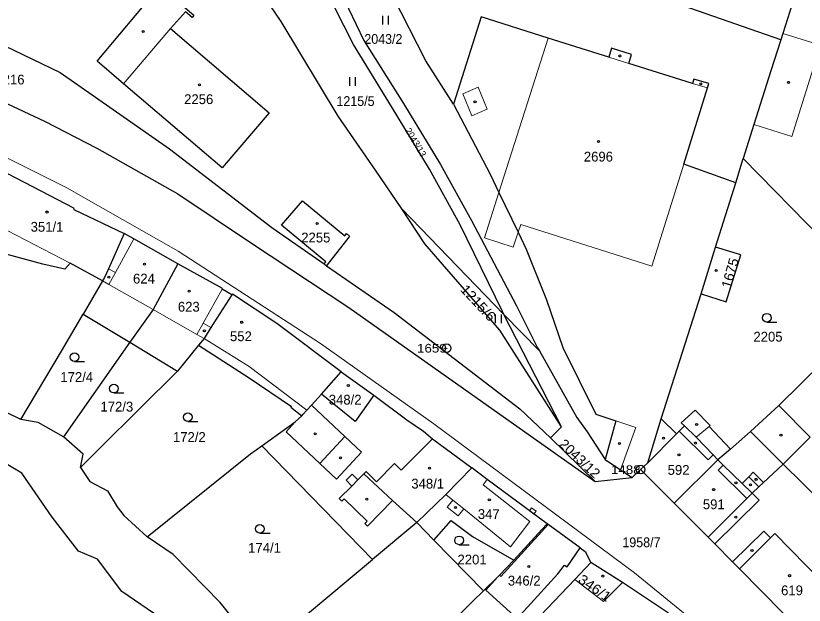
# Model space of a CAD drawing. Extents: x -679733 to -673243, y -1075091 to -1066557.
# Drawn here: x -676836.7 to -676699.9, y -1071026 to -1070923.7 of the extents above; entities that cross this region are included whole.
import ezdxf
from ezdxf.enums import TextEntityAlignment as Align

# ---------------------------------------------------------------- set-up
doc = ezdxf.new("R2010")
doc.units = 0
doc.header["$LTSCALE"] = 0.68
for name, color, linetype, lineweight in [('1', 7, 'Continuous', 25), ('13', 7, 'Continuous', 13), ('3', 7, 'Continuous', 25), ('4', 7, 'Continuous', 13), ('5', 7, 'Continuous', 25), ('8', 7, 'Continuous', 25)]:
    doc.layers.add(name, color=color, linetype=linetype, lineweight=lineweight)
doc.layers.add('2', color=7, linetype='Continuous')

msp = doc.modelspace()

# ---------------------------------------------------------------- linework, layer by layer
at = {"layer": '1'}
for p, q in [((-676711.82, -1070952.75), (-676710.5, -1070948.52)), ((-676710.5, -1070948.52), (-676686.18, -1070973.4)), ((-676769.77, -1070957.23), (-676752.03, -1070975.55)), ((-676783.22, -1070966.81), (-676782.84, -1070967.13)), ((-676686.18, -1070973.4), (-676704.35, -1070991.37)), ((-676742.04, -1070995.05), (-676752.03, -1070975.55)), ((-676745.88, -1070981.9), (-676752.03, -1070975.55)), ((-676816.93, -1070980.4), (-676828.47, -1070996.8)), ((-676816.93, -1070980.4), (-676808.67, -1070985.41)), ((-676805, -1070980.91), (-676808.67, -1070985.41)), ((-676783.7, -1070989.38), (-676780.26, -1070985.51)), ((-676780.26, -1070985.51), (-676774.59, -1070989.57)), ((-676728.32, -1071002.5), (-676722.5, -1071008.34)), ((-676722.5, -1071008.34), (-676716.62, -1071014.2)), ((-676767.17, -1071011.67), (-676774.84, -1071018.09)), ((-676755.59, -1071023.51), (-676764.17, -1071014.74)), ((-676755.59, -1071023.51), (-676753.13, -1071021.18))]:
    msp.add_line(p, q, dxfattribs=at)
for points in [[(-676752.03, -1070975.55), (-676752.29, -1070975.05), (-676759.61, -1070960.04), (-676764.95, -1070950.34), (-676771.37, -1070939.74), (-676778.11, -1070928.74), (-676784.88, -1070915.33), (-676793.82, -1070899.05)], [(-676790.8, -1070899.53), (-676782.96, -1070914.09), (-676776.35, -1070928.02), (-676769.47, -1070938.96), (-676763.01, -1070949.54), (-676757.67, -1070959.24), (-676749.85, -1070974.05), (-676746.19, -1070981.35), (-676745.88, -1070981.9)], [(-676912.7, -1070900.6), (-676909.88, -1070907.03), (-676907.6, -1070909.13), (-676904.37, -1070911), (-676896.97, -1070914.08), (-676891.3, -1070915.74), (-676881.71, -1070917.58), (-676875.4, -1070917.77), (-676862.57, -1070921.84), (-676846.69, -1070925.09), (-676829, -1070933.55), (-676810.06, -1070946.81), (-676792.28, -1070960.49), (-676783.22, -1070966.81)], [(-676760.79, -1070939.06), (-676765.58, -1070931.53), (-676771.32, -1070920.3), (-676783.03, -1070900.39)], [(-676704, -1070927.89), (-676750.82, -1070911.51), (-676779.3, -1070901.45)], [(-676769.77, -1070957.23), (-676774.29, -1070950.5), (-676780.8, -1070941.14), (-676790.67, -1070924.75), (-676798.78, -1070912.74), (-676801.72, -1070907.71)], [(-676698.79, -1070911.5), (-676703.65, -1070926.79), (-676704, -1070927.89)], [(-676711.82, -1070952.75), (-676720.85, -1070949.5), (-676716.7, -1070936.22), (-676716.48, -1070935.5), (-676719.09, -1070934.75), (-676719.32, -1070935.47), (-676730.38, -1070932), (-676729.9, -1070930.48), (-676733.36, -1070929.38), (-676733.84, -1070930.91), (-676744.34, -1070927.62), (-676755.97, -1070923.94), (-676760.79, -1070939.06)], [(-676704, -1070927.89), (-676705.73, -1070933.31), (-676708.65, -1070942.63), (-676710.5, -1070948.52)], [(-676854.57, -1070932.21), (-676848.22, -1070934.35), (-676831.76, -1070942.01), (-676822.66, -1070946.69), (-676808.6, -1070954.61), (-676795.99, -1070963.07), (-676778.93, -1070974.34), (-676736.2, -1071004.57)], [(-676760.79, -1070939.06), (-676754.42, -1070951.24), (-676752.89, -1070954.41), (-676749.57, -1070961.3), (-676748.16, -1070964.22), (-676744.64, -1070973.04), (-676741.79, -1070981.29), (-676736.11, -1070992.9), (-676732.6, -1070994.05), (-676734.49, -1071000.73)], [(-676850.73, -1070945.15), (-676845.49, -1070947.41), (-676842.43, -1070948.93), (-676826.69, -1070957.04), (-676826.64, -1070957.36), (-676817.93, -1070961.5)], [(-676724.75, -1070993.68), (-676719.2, -1070976.35), (-676717.84, -1070971.99), (-676715.3, -1070963.88), (-676711.82, -1070952.75)], [(-676783.22, -1070966.81), (-676782.91, -1070966.42), (-676790.64, -1070960.08), (-676786.97, -1070955.84), (-676779.65, -1070961.92), (-676779.34, -1070961.54), (-676778.8, -1070961.98), (-676779.12, -1070962.36), (-676782.52, -1070966.74), (-676782.84, -1070967.13)], [(-676742.04, -1070995.05), (-676752.72, -1070978.32), (-676765.73, -1070963.29), (-676769.77, -1070957.23)], [(-676821.65, -1070969.72), (-676827.29, -1070966.69), (-676828.22, -1070967.71), (-676832.02, -1070966.82), (-676843.61, -1070963.69), (-676844.73, -1070966.1), (-676849.04, -1070964.6), (-676851.9, -1070963.38), (-676855.85, -1070961.69)], [(-676817.93, -1070961.5), (-676820.65, -1070967.65), (-676821.31, -1070969.13), (-676821.65, -1070969.72)], [(-676808.6, -1070966.8), (-676816.22, -1070962.43), (-676817.93, -1070961.5)], [(-676717.84, -1070971.99), (-676713.49, -1070973.36), (-676710.96, -1070965.24), (-676715.3, -1070963.88)], [(-676808.6, -1070966.8), (-676812.91, -1070974.69), (-676816.93, -1070980.4)], [(-676799.22, -1070972.19), (-676800.9, -1070971.18), (-676800.85, -1070971.09), (-676808.6, -1070966.8)], [(-676782.84, -1070967.13), (-676771.08, -1070975.21), (-676749.25, -1070991.96), (-676743.93, -1070997), (-676742.04, -1070995.05)], [(-676821.65, -1070969.72), (-676825.04, -1070975.54), (-676816.93, -1070980.4)], [(-676799.22, -1070972.19), (-676802.86, -1070977.84), (-676804.03, -1070979.72), (-676805, -1070980.91)], [(-676780.26, -1070985.51), (-676791.45, -1070977.13), (-676799.14, -1070972.06), (-676799.22, -1070972.19)], [(-676835.82, -1070993.8), (-676828.78, -1070981.96), (-676825.04, -1070975.54)], [(-676805, -1070980.91), (-676796.23, -1070986.59), (-676788.89, -1070991.53), (-676788.98, -1070991.65), (-676787.11, -1070993.16)], [(-676745.88, -1070981.9), (-676739.38, -1070993.45), (-676737.6, -1070995.96), (-676734.49, -1071000.73)], [(-676835.82, -1070993.8), (-676843.62, -1070990.02), (-676860.89, -1070985.22), (-676862.73, -1070984.96)], [(-676808.67, -1070985.41), (-676821.95, -1070998.62), (-676825.5, -1071002.13)], [(-676787.11, -1070993.16), (-676786.84, -1070992.9), (-676786.21, -1070992.15), (-676785.42, -1070991.3), (-676783.7, -1070989.38)], [(-676774.59, -1070989.57), (-676777.86, -1070994.17), (-676783.7, -1070989.38)], [(-676774.59, -1070989.57), (-676768.87, -1070993.83), (-676766.01, -1070995.84), (-676764.4, -1070997.13), (-676757.58, -1071002.2)], [(-676712.75, -1070998.92), (-676716.45, -1070995.03), (-676716.24, -1070994.86), (-676718.84, -1070992.16), (-676721.28, -1070994.37), (-676720.73, -1070994.9), (-676721.62, -1070995.8), (-676722.07, -1070996.26), (-676724.75, -1070993.68)], [(-676716.62, -1071014.2), (-676709.92, -1071007.5), (-676708.94, -1071006.58), (-676707.8, -1071005.5), (-676706.99, -1071004.74), (-676703.6, -1071001.55), (-676698.92, -1070996.86), (-676704.35, -1070991.37)], [(-676704.35, -1070991.37), (-676709.26, -1070995.9), (-676712.75, -1070998.92)], [(-676793.14, -1071053.68), (-676795.69, -1071046.96), (-676800.86, -1071039.72), (-676803.6, -1071036.35), (-676809.36, -1071029.78), (-676818.33, -1071023.64), (-676822.56, -1071018.06), (-676825.84, -1071016.66), (-676830.38, -1071010.75), (-676835.69, -1071003.1), (-676839.38, -1071000.91), (-676851.08, -1070998.12), (-676866.49, -1070995.3), (-676870.16, -1070993.05), (-676874.39, -1070993.8)], [(-676828.47, -1070996.8), (-676832.84, -1070994.33), (-676835.82, -1070993.8)], [(-676794.06, -1070998.39), (-676788.23, -1070994.21), (-676787.11, -1070993.16)], [(-676728.32, -1071002.5), (-676727.08, -1071001.32), (-676724.75, -1070993.68)], [(-676825.5, -1071002.13), (-676825.04, -1070999.8), (-676828.47, -1070996.8)], [(-676743.93, -1070997), (-676736.2, -1071004.57), (-676729.79, -1071003.87)], [(-676813.94, -1071014.17), (-676795.99, -1070999.78), (-676794.06, -1070998.39)], [(-676794.2, -1071034.3), (-676774.84, -1071018.09), (-676794.06, -1070998.39)], [(-676712.75, -1070998.92), (-676714.92, -1071000.8), (-676722.5, -1071008.34)], [(-676734.49, -1071000.73), (-676731.83, -1071002.51), (-676729.79, -1071003.87), (-676728.32, -1071002.5)], [(-676825.5, -1071002.13), (-676823.9, -1071004.55), (-676820.8, -1071006.19), (-676819.15, -1071008.93), (-676818, -1071010.45), (-676813.94, -1071014.17)], [(-676757.58, -1071002.2), (-676762.11, -1071006.79), (-676767.17, -1071011.67), (-676764.17, -1071014.74)], [(-676744.54, -1071011.9), (-676754.92, -1071004.19), (-676757.58, -1071002.2)], [(-676764.17, -1071014.74), (-676761.18, -1071011.34), (-676757.49, -1071014.09), (-676750.32, -1071018.2)], [(-676744.54, -1071011.9), (-676745.45, -1071012.87), (-676750.32, -1071018.2)], [(-676738.78, -1071016.09), (-676744.35, -1071012.04), (-676744.54, -1071011.9)], [(-676794.2, -1071034.3), (-676801.29, -1071025.54), (-676809.39, -1071017.24), (-676813.94, -1071014.17)], [(-676716.62, -1071014.2), (-676715.44, -1071015.4), (-676712.39, -1071018.49), (-676711.19, -1071019.7), (-676699.82, -1071031.21)], [(-676755.18, -1071023.42), (-676749.73, -1071028.36), (-676742.67, -1071020.59), (-676741.54, -1071019.07), (-676741.09, -1071019.37), (-676738.78, -1071016.09)], [(-676738.78, -1071016.09), (-676737.92, -1071016.71), (-676736.95, -1071018.63)], [(-676750.32, -1071018.2), (-676752.81, -1071020.84), (-676753.13, -1071021.18), (-676755.18, -1071023.42)], [(-676736.95, -1071018.63), (-676739.76, -1071021.58), (-676745.69, -1071027.79), (-676750, -1071032.12), (-676752.42, -1071034.41)], [(-676723.49, -1071027.38), (-676731.47, -1071022.07), (-676736.95, -1071018.63)], [(-676755.41, -1071031.83), (-676759.99, -1071027.87), (-676757.49, -1071025.38), (-676755.59, -1071023.51)]]:
    msp.add_lwpolyline(points, dxfattribs=at)
msp.add_lwpolyline([(-676805.81, -1070923.65), (-676806.13, -1070924.02), (-676807.27, -1070923.03), (-676809.85, -1070925.96), (-676792.74, -1070940.58), (-676800.91, -1070950.14), (-676818.02, -1070935.52), (-676822.59, -1070931.62), (-676812.04, -1070918.93), (-676812.49, -1070918.55), (-676812.17, -1070918.18)], close=True, dxfattribs=at)
at = {"layer": '13'}
msp.add_lwpolyline([(-676746.46, -1071009.73), (-676747.27, -1071009.14), (-676747.62, -1071009.62), (-676746.82, -1071010.21)], close=True, dxfattribs=at)
at = {"layer": '3'}
for p, q in [((-676773.061, -1070925.26), (-676773.061, -1070923.76)), ((-676772.06, -1070925.26), (-676772.06, -1070923.76)), ((-676778.791, -1070935.87), (-676778.791, -1070934.37)), ((-676777.79, -1070935.87), (-676777.79, -1070934.37)), ((-676753.481, -1070977.09), (-676753.481, -1070975.59)), ((-676752.48, -1070977.09), (-676752.48, -1070975.59)), ((-676706.433, -1070976.88), (-676704.683, -1070976.88)), ((-676826.523, -1070983.72), (-676824.773, -1070983.72)), ((-676819.713, -1070989.19), (-676817.963, -1070989.19)), ((-676806.863, -1070994.13), (-676805.113, -1070994.13)), ((-676794.363, -1071013.53), (-676792.613, -1071013.53)), ((-676759.823, -1071015.52), (-676758.073, -1071015.52))]:
    msp.add_line(p, q, dxfattribs=at)
for centre in [(-676706.4329, -1070976.1298), (-676826.5229, -1070982.9698), (-676819.7129, -1070988.4398), (-676806.8629, -1070993.3798), (-676794.3629, -1071012.7798), (-676759.8229, -1071014.7698)]:
    msp.add_circle(centre, 0.75, dxfattribs=at)
at = {"layer": '4'}
for p, q in [((-676818.02, -1070935.52), (-676809.85, -1070925.96)), ((-676697.11, -1070928.85), (-676703.65, -1070926.79)), ((-676752.89, -1070954.41), (-676744.34, -1070927.62)), ((-676702.1, -1070944.7), (-676697.11, -1070928.85)), ((-676733.84, -1070930.91), (-676730.38, -1070932)), ((-676759.17, -1070937.27), (-676756.51, -1070936.1)), ((-676756.51, -1070936.1), (-676754.92, -1070939.96)), ((-676719.32, -1070935.47), (-676716.7, -1070936.22)), ((-676757.59, -1070941.07), (-676759.17, -1070937.27)), ((-676754.92, -1070939.96), (-676757.59, -1070941.07)), ((-676849.33, -1070942.9), (-676827.88, -1070953.59)), ((-676708.65, -1070942.63), (-676702.1, -1070944.7)), ((-676726.38, -1070967.21), (-676720.85, -1070949.5)), ((-676827.88, -1070953.59), (-676808.53, -1070964.59)), ((-676755.4, -1070962.28), (-676752.89, -1070954.41)), ((-676838.2, -1070960.97), (-676827.29, -1070966.69)), ((-676749.57, -1070961.3), (-676749.11, -1070959.93)), ((-676749.11, -1070959.93), (-676726.38, -1070967.21)), ((-676819.44, -1070968.31), (-676816.22, -1070962.43)), ((-676755.4, -1070962.28), (-676750.43, -1070963.9)), ((-676750.43, -1070963.9), (-676749.57, -1070961.3)), ((-676783.88, -1070980.61), (-676808.53, -1070964.59)), ((-676820.65, -1070967.65), (-676819.44, -1070968.31)), ((-676820.55, -1070970.35), (-676819.44, -1070968.31)), ((-676821.65, -1070969.72), (-676820.55, -1070970.35)), ((-676820.55, -1070970.35), (-676812.91, -1070974.69)), ((-676804.2, -1070977.09), (-676800.9, -1070971.18)), ((-676812.91, -1070974.69), (-676805.29, -1070979.03)), ((-676805.29, -1070979.03), (-676804.2, -1070977.09)), ((-676804.2, -1070977.09), (-676802.86, -1070977.84)), ((-676805.29, -1070979.03), (-676804.03, -1070979.72)), ((-676796.24, -1070984.62), (-676804.03, -1070979.72)), ((-676764.21, -1070994.54), (-676783.88, -1070980.61)), ((-676786.21, -1070992.15), (-676796.24, -1070984.62)), ((-676785.42, -1070991.3), (-676779.61, -1070996.77)), ((-676789.79, -1070995.94), (-676788.23, -1070994.21)), ((-676729.38, -1071020.4), (-676764.21, -1070994.54)), ((-676732.6, -1070994.05), (-676729.17, -1070995.18)), ((-676731.83, -1071002.51), (-676729.17, -1070995.18)), ((-676718.7, -1070996.84), (-676720.73, -1070994.9)), ((-676716.45, -1070995.03), (-676718.7, -1070996.84)), ((-676783.98, -1071001.41), (-676789.79, -1070995.94)), ((-676722.07, -1070996.26), (-676727.08, -1071001.32)), ((-676716.62, -1071000.8), (-676721.62, -1070995.8)), ((-676703.6, -1071001.55), (-676709.26, -1070995.9)), ((-676783.98, -1071001.41), (-676779.61, -1070996.77)), ((-676779.61, -1070996.77), (-676776.73, -1070999.49)), ((-676764.4, -1070997.13), (-676769.84, -1071002.6)), ((-676718.7, -1070996.84), (-676715.76, -1070999.95)), ((-676776.73, -1070999.49), (-676781.1, -1071004.13)), ((-676715.76, -1070999.95), (-676716.62, -1071000.8)), ((-676714.92, -1071000.8), (-676715.76, -1070999.95)), ((-676781.1, -1071004.13), (-676783.98, -1071001.41)), ((-676771.01, -1071001.43), (-676774.16, -1071004.6)), ((-676769.84, -1071002.6), (-676771.01, -1071001.43)), ((-676714.92, -1071000.8), (-676714, -1071001.73)), ((-676714, -1071001.73), (-676714.85, -1071002.57)), ((-676714, -1071001.73), (-676710.72, -1071004.88)), ((-676689.52, -1071015.38), (-676703.6, -1071001.55)), ((-676779.43, -1071004.35), (-676778.37, -1071003.29)), ((-676778.37, -1071003.29), (-676777.38, -1071004.28)), ((-676776.33, -1071003.23), (-676777.38, -1071004.28)), ((-676775.93, -1071002.83), (-676776.33, -1071003.23)), ((-676776.33, -1071003.23), (-676771.34, -1071007.83)), ((-676774.16, -1071004.6), (-676775.93, -1071002.83)), ((-676714.85, -1071002.57), (-676709.92, -1071007.5)), ((-676709.57, -1071003.73), (-676708.78, -1071002.94)), ((-676708.78, -1071002.94), (-676706.99, -1071004.74)), ((-676778.44, -1071005.34), (-676779.43, -1071004.35)), ((-676777.38, -1071004.28), (-676778.44, -1071005.34)), ((-676754.92, -1071004.19), (-676755.63, -1071005.14)), ((-676709.57, -1071003.73), (-676710.72, -1071004.88)), ((-676707.8, -1071005.5), (-676709.57, -1071003.73)), ((-676778.44, -1071005.34), (-676780.62, -1071007.51)), ((-676755.63, -1071005.14), (-676747.53, -1071011.52)), ((-676710.72, -1071004.88), (-676708.94, -1071006.58)), ((-676780.62, -1071007.51), (-676780.15, -1071007.96)), ((-676780.15, -1071007.96), (-676779.74, -1071007.54)), ((-676779.74, -1071007.54), (-676775.76, -1071011.42)), ((-676760.87, -1071007.79), (-676762.11, -1071006.79)), ((-676708.94, -1071006.58), (-676707.74, -1071007.82)), ((-676775.7, -1071012.29), (-676771.34, -1071007.83)), ((-676771.34, -1071007.83), (-676767.17, -1071011.67)), ((-676760.87, -1071007.79), (-676761.86, -1071009)), ((-676758.99, -1071009.31), (-676760.87, -1071007.79)), ((-676707.74, -1071007.82), (-676715.44, -1071015.4)), ((-676761.86, -1071009), (-676759.97, -1071010.53)), ((-676759.97, -1071010.53), (-676758.99, -1071009.31)), ((-676750.9, -1071015.87), (-676758.99, -1071009.31)), ((-676775.76, -1071011.42), (-676776.17, -1071011.84)), ((-676750.9, -1071015.87), (-676747.53, -1071011.52)), ((-676776.17, -1071011.84), (-676775.7, -1071012.29)), ((-676752.57, -1071021.05), (-676744.35, -1071012.04)), ((-676712.39, -1071018.49), (-676706.94, -1071013.17)), ((-676711.19, -1071019.7), (-676705.81, -1071014.33)), ((-676706.94, -1071013.17), (-676705.81, -1071014.33)), ((-676705.81, -1071014.33), (-676705.06, -1071013.59)), ((-676705.06, -1071013.59), (-676693.7, -1071025.18)), ((-676752.81, -1071020.84), (-676752.57, -1071021.05)), ((-676710.77, -1071035.57), (-676729.38, -1071020.4)), ((-676739.76, -1071021.58), (-676734.74, -1071025.37)), ((-676734.74, -1071025.37), (-676731.47, -1071022.07))]:
    msp.add_line(p, q, dxfattribs=at)
at = {"layer": '5'}
for centre in [(-676814.6168, -1070926.4492), (-676731.9268, -1070930.7092), (-676804.8468, -1070935.7092), (-676717.8568, -1070935.5292), (-676702.6668, -1070935.2892), (-676757.0468, -1070938.6692), (-676735.6368, -1070945.5692), (-676831.2968, -1070957.7892), (-676784.4168, -1070959.7692), (-676814.3868, -1070966.8592), (-676715.2168, -1070967.9292), (-676820.5568, -1070969.0792), (-676806.6368, -1070971.5392), (-676797.5268, -1070976.9292), (-676804.0068, -1070978.4092), (-676779.0268, -1070987.8892), (-676718.5968, -1070994.6592), (-676784.7868, -1070996.2892), (-676703.9668, -1070996.4992), (-676731.9668, -1070997.9792), (-676724.3568, -1070997.0192), (-676718.7868, -1070997.8792), (-676780.3868, -1071000.4492), (-676721.6668, -1070999.9492), (-676764.9568, -1071002.2592), (-676711.7768, -1071004.7692), (-676708.2968, -1071004.1892), (-676715.6468, -1071005.9692), (-676709.2368, -1071005.1292), (-676775.8268, -1071007.6292), (-676754.5668, -1071007.7192), (-676760.4168, -1071009.0692), (-676711.8168, -1071010.7592), (-676708.9968, -1071016.5292), (-676747.7268, -1071019.2992), (-676734.8768, -1071020.9592), (-676702.4668, -1071020.8992)]:
    msp.add_circle(centre, 0.175, dxfattribs=at)
at = {"layer": '8'}
for centre, radius in [((-676761.97, -1070981.4298), 0.75), ((-676761.97, -1070981.4298), 0.03), ((-676728.32, -1071002.4998), 0.75), ((-676728.32, -1071002.4998), 0.03)]:
    msp.add_circle(centre, radius, dxfattribs=at)

# ---------------------------------------------------------------- texts
at = {"layer": '2', "width": 0.95}
for s, p in [('2043/2', (-676776.25, -1070928.61)), ('1958/7', (-676731.48, -1071015.96))]:
    msp.add_text(s, height=1.7, dxfattribs=at).set_placement(p)
at = {"layer": '2'}
for s, p in [('1216', (-676840.26, -1070935.65)), ('2256', (-676807.51, -1070939.06)), ('2696', (-676738.17, -1070949.029)), ('351/1', (-676834.14, -1070961.21)), ('2255', (-676787.2, -1070963.07)), ('624', (-676816.38, -1070970.2)), ('623', (-676808.6, -1070975.08)), ('552', (-676799.56, -1070980.2)), ('2205', (-676708.75, -1070980.279)), ('172/4', (-676828.99, -1070987.279)), ('348/2', (-676782.42, -1070991.21)), ('172/3', (-676822.03, -1070992.42)), ('172/2', (-676809.45, -1070997.69)), ('592', (-676723.63, -1071003.4)), ('348/1', (-676768.1, -1071005.779)), ('591', (-676717.52, -1071009.36)), ('347', (-676756.56, -1071011.06)), ('174/1', (-676796.41, -1071016.91)), ('2201', (-676760.09, -1071018.95)), ('346/2', (-676751.36, -1071022.62)), ('619', (-676703.95, -1071024.3))]:
    msp.add_text(s, height=1.7, dxfattribs=at).set_placement(p)
at = {"layer": '2', "width": 0.95}
msp.add_text('1215/5', height=1.7, dxfattribs=at).set_placement((-676777.779, -1070939.39), align=Align.CENTER)
at = {"layer": '2'}
msp.add_text('2043/13', height=1.139, rotation=301, dxfattribs=at).set_placement((-676767.8098, -1070945.9892), align=Align.CENTER)
for s, rotation, width, p in [('1675', 74, 1.05, (-676712.712, -1070971.174)), ('346/1', 325, 1.1, (-676739.317, -1071021.936))]:
    msp.add_text(s, height=1.7, rotation=rotation, dxfattribs=dict(at, width=width)).set_placement(p)
for s, rotation, width, p in [('1215/6', 313, 1.1, (-676757.1114, -1070974.1458)), ('2043/12', 317, 1.05, (-676739.4622, -1071001.2023))]:
    msp.add_text(s, height=1.7, rotation=rotation, dxfattribs=dict(at, width=width)).set_placement(p, align=Align.CENTER)
at = {"layer": '8', "width": 1.15}
for s, p in [('1659', (-676761.969, -1070982.179)), ('1488', (-676728.319, -1071003.25))]:
    msp.add_text(s, height=1.5, dxfattribs=at).set_placement(p, align=Align.RIGHT)

doc.saveas('drawing.dxf')
